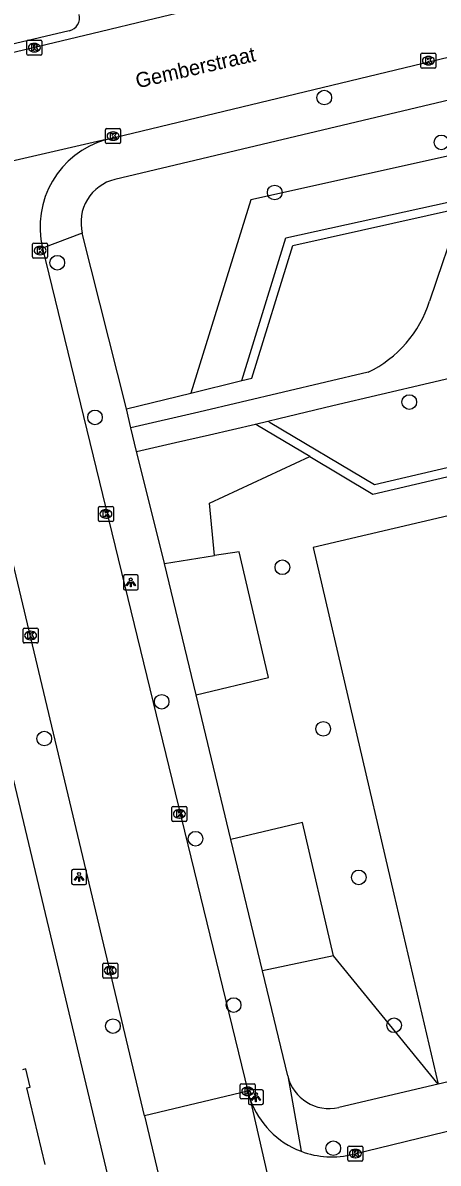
# Model space of a CAD drawing. Extents: x 162026 to 163499, y 387297 to 388169.
# Drawn here: x 163030.4 to 163058.1, y 387867.3 to 387943.5 of the extents above; entities that cross this region are included whole.
import ezdxf

# ---------------------------------------------------------------- set-up
doc = ezdxf.new("R2010")
doc.units = 0
for name, color, linetype in [('IMGEO_Boom', 7, 'Continuous'), ('IMGEO_Groenvoorziening', 7, 'Continuous'), ('IMGEO_Haag', 7, 'Continuous'), ('IMGEO_Kolk', 7, 'Continuous'), ('IMGEO_Lichtpunt', 7, 'Continuous'), ('IMGEO_Openbare_ruimte_label', 7, 'Continuous'), ('IMGEO_Pand', 7, 'Continuous'), ('IMGEO_Rijbaan_lokaal_open', 7, 'Continuous'), ('IMGEO_Voetpad_open', 7, 'Continuous')]:
    doc.layers.add(name, color=color, linetype=linetype)

msp = doc.modelspace()

# ---------------------------------------------------------------- linework, layer by layer
at = {"layer": 'IMGEO_Boom'}
for centre in [(163050.503, 387938.483), (163058.334, 387935.493), (163047.19, 387932.145), (163032.656, 387927.456), (163056.186, 387918.159), (163035.177, 387917.135), (163047.702, 387907.128), (163039.635, 387898.15), (163050.431, 387896.344), (163031.788, 387895.696), (163041.896, 387889.008), (163052.807, 387886.425), (163044.442, 387877.907), (163036.377, 387876.497), (163055.171, 387876.554), (163051.107, 387868.35)]:
    msp.add_circle(centre, 0.489, dxfattribs=at)
at = {"layer": 'IMGEO_Groenvoorziening'}
for points in [[(163061.06, 387935.079), (163045.591, 387931.663), (163041.592, 387918.753)], [(163041.592, 387918.753), (163044.991, 387919.587)], [(163037.279, 387917.695), (163041.592, 387918.753)], [(163043.17, 387907.908), (163042.83, 387911.405), (163049.532, 387914.516)], [(163073.226, 387913.945), (163049.766, 387908.454), (163055.155, 387885.317), (163058.111, 387872.625)], [(163039.814, 387907.39), (163043.17, 387907.908)], [(163041.933, 387898.611), (163046.776, 387899.778), (163044.816, 387908.162), (163043.17, 387907.908)], [(163051.121, 387881.199), (163049.041, 387890.096), (163044.267, 387888.946)], [(163051.121, 387881.199), (163046.38, 387880.193)], [(163058.111, 387872.625), (163051.121, 387881.199)]]:
    msp.add_lwpolyline(points, dxfattribs=at)
at = {"layer": 'IMGEO_Haag'}
for points in [[(163044.991, 387919.587), (163047.941, 387929.11), (163059.896, 387931.742)], [(163044.991, 387919.587), (163045.671, 387919.754), (163048.411, 387928.599), (163059.68, 387931.122)], [(163046.729, 387916.886), (163046.885, 387916.79), (163053.853, 387912.643), (163070.604, 387916.574), (163074.001, 387914.127)], [(163049.532, 387914.516), (163046.032, 387916.599), (163045.9, 387916.691)], [(163049.532, 387914.516), (163053.754, 387912.004), (163070.475, 387915.927), (163073.226, 387913.945)]]:
    msp.add_lwpolyline(points, dxfattribs=at)
at = {"layer": 'IMGEO_Kolk'}
for p, q in [((163030.625, 387941.389), (163030.625, 387942.241)), ((163030.7, 387942.315), (163031.552, 387942.315)), ((163031.113, 387942.095), (163031.138, 387942.095)), ((163031.626, 387942.241), (163031.626, 387941.389)), ((163031.552, 387941.315), (163030.7, 387941.315)), ((163031.136, 387941.535), (163031.111, 387941.535)), ((163056.965, 387940.518), (163056.965, 387941.37)), ((163057.04, 387941.444), (163057.892, 387941.444)), ((163057.453, 387941.224), (163057.478, 387941.224)), ((163057.966, 387941.37), (163057.966, 387940.518)), ((163057.892, 387940.444), (163057.04, 387940.444)), ((163057.476, 387940.664), (163057.451, 387940.664)), ((163035.889, 387935.486), (163035.889, 387936.338)), ((163035.964, 387936.412), (163036.816, 387936.412)), ((163036.377, 387936.192), (163036.402, 387936.192)), ((163036.89, 387936.338), (163036.89, 387935.486)), ((163036.816, 387935.412), (163035.964, 387935.412)), ((163036.4, 387935.632), (163036.375, 387935.632)), ((163031.01, 387927.845), (163031.01, 387928.697)), ((163031.085, 387928.771), (163031.937, 387928.771)), ((163031.498, 387928.551), (163031.523, 387928.551)), ((163032.011, 387928.697), (163032.011, 387927.845)), ((163031.937, 387927.771), (163031.085, 387927.771)), ((163031.521, 387927.991), (163031.496, 387927.991)), ((163035.408, 387910.261), (163035.408, 387911.113)), ((163035.483, 387911.187), (163036.335, 387911.187)), ((163035.896, 387910.967), (163035.921, 387910.967)), ((163036.409, 387911.113), (163036.409, 387910.261)), ((163036.335, 387910.187), (163035.483, 387910.187)), ((163035.919, 387910.407), (163035.894, 387910.407)), ((163030.448, 387903.073), (163031.3, 387903.073)), ((163030.373, 387902.147), (163030.373, 387902.999)), ((163030.884, 387902.293), (163030.859, 387902.293)), ((163030.861, 387902.853), (163030.886, 387902.853)), ((163031.374, 387902.999), (163031.374, 387902.147)), ((163031.3, 387902.073), (163030.448, 387902.073)), ((163040.317, 387890.236), (163040.317, 387891.088)), ((163040.392, 387891.162), (163041.244, 387891.162)), ((163040.805, 387890.942), (163040.83, 387890.942)), ((163041.318, 387891.088), (163041.318, 387890.236)), ((163041.244, 387890.162), (163040.392, 387890.162)), ((163040.828, 387890.382), (163040.803, 387890.382)), ((163035.697, 387879.78), (163035.697, 387880.632)), ((163035.772, 387880.706), (163036.624, 387880.706)), ((163036.185, 387880.486), (163036.21, 387880.486)), ((163036.698, 387880.632), (163036.698, 387879.78)), ((163036.624, 387879.706), (163035.772, 387879.706)), ((163036.208, 387879.926), (163036.183, 387879.926)), ((163044.961, 387872.646), (163045.813, 387872.646)), ((163044.886, 387871.72), (163044.886, 387872.572)), ((163045.397, 387871.866), (163045.372, 387871.866)), ((163045.374, 387872.426), (163045.399, 387872.426)), ((163045.887, 387872.572), (163045.887, 387871.72)), ((163045.813, 387871.646), (163044.961, 387871.646)), ((163052.082, 387867.563), (163052.082, 387868.415)), ((163052.157, 387868.489), (163053.009, 387868.489)), ((163052.57, 387868.269), (163052.595, 387868.269)), ((163053.083, 387868.415), (163053.083, 387867.563)), ((163053.009, 387867.489), (163052.157, 387867.489)), ((163052.593, 387867.709), (163052.568, 387867.709))]:
    msp.add_line(p, q, dxfattribs=at)
for points in [[(163030.625, 387941.389), (163030.625, 387942.241)], [(163030.7, 387942.315), (163031.552, 387942.315)], [(163030.946, 387942.015), (163031.069, 387942.015), (163031.069, 387941.864), (163031.199, 387942.015), (163031.363, 387942.015), (163031.217, 387941.864), (163031.37, 387941.615), (163031.218, 387941.615), (163031.133, 387941.779), (163031.069, 387941.712), (163031.069, 387941.615), (163030.946, 387941.615), (163030.946, 387942.015)], [(163031.626, 387942.241), (163031.626, 387941.389)], [(163031.552, 387941.315), (163030.7, 387941.315)], [(163056.965, 387940.518), (163056.965, 387941.37)], [(163057.04, 387941.444), (163057.892, 387941.444)], [(163057.286, 387941.144), (163057.409, 387941.144), (163057.409, 387940.993), (163057.539, 387941.144), (163057.703, 387941.144), (163057.557, 387940.993), (163057.71, 387940.744), (163057.558, 387940.744), (163057.473, 387940.908), (163057.409, 387940.841), (163057.409, 387940.744), (163057.286, 387940.744), (163057.286, 387941.144)], [(163057.966, 387941.37), (163057.966, 387940.518)], [(163057.892, 387940.444), (163057.04, 387940.444)], [(163035.889, 387935.486), (163035.889, 387936.338)], [(163035.964, 387936.412), (163036.816, 387936.412)], [(163036.21, 387936.112), (163036.333, 387936.112), (163036.333, 387935.961), (163036.463, 387936.112), (163036.627, 387936.112), (163036.481, 387935.961), (163036.634, 387935.712), (163036.482, 387935.712), (163036.397, 387935.876), (163036.333, 387935.809), (163036.333, 387935.712), (163036.21, 387935.712), (163036.21, 387936.112)], [(163036.89, 387936.338), (163036.89, 387935.486)], [(163036.816, 387935.412), (163035.964, 387935.412)], [(163031.01, 387927.845), (163031.01, 387928.697)], [(163031.085, 387928.771), (163031.937, 387928.771)], [(163031.331, 387928.471), (163031.454, 387928.471), (163031.454, 387928.32), (163031.584, 387928.471), (163031.748, 387928.471), (163031.602, 387928.32), (163031.755, 387928.071), (163031.603, 387928.071), (163031.518, 387928.235), (163031.454, 387928.168), (163031.454, 387928.071), (163031.331, 387928.071), (163031.331, 387928.471)], [(163032.011, 387928.697), (163032.011, 387927.845)], [(163031.937, 387927.771), (163031.085, 387927.771)], [(163035.408, 387910.261), (163035.408, 387911.113)], [(163035.483, 387911.187), (163036.335, 387911.187)], [(163035.729, 387910.887), (163035.852, 387910.887), (163035.852, 387910.736), (163035.982, 387910.887), (163036.146, 387910.887), (163036, 387910.736), (163036.153, 387910.487), (163036.001, 387910.487), (163035.916, 387910.651), (163035.852, 387910.584), (163035.852, 387910.487), (163035.729, 387910.487), (163035.729, 387910.887)], [(163036.409, 387911.113), (163036.409, 387910.261)], [(163036.335, 387910.187), (163035.483, 387910.187)], [(163030.448, 387903.073), (163031.3, 387903.073)], [(163030.373, 387902.147), (163030.373, 387902.999)], [(163030.694, 387902.773), (163030.817, 387902.773), (163030.817, 387902.622), (163030.947, 387902.773), (163031.111, 387902.773), (163030.965, 387902.622), (163031.118, 387902.373), (163030.966, 387902.373), (163030.881, 387902.537), (163030.817, 387902.47), (163030.817, 387902.373), (163030.694, 387902.373), (163030.694, 387902.773)], [(163031.374, 387902.999), (163031.374, 387902.147)], [(163031.3, 387902.073), (163030.448, 387902.073)], [(163040.317, 387890.236), (163040.317, 387891.088)], [(163040.392, 387891.162), (163041.244, 387891.162)], [(163041.318, 387891.088), (163041.318, 387890.236)], [(163041.244, 387890.162), (163040.392, 387890.162)], [(163040.638, 387890.862), (163040.761, 387890.862), (163040.761, 387890.711), (163040.891, 387890.862), (163041.055, 387890.862), (163040.909, 387890.711), (163041.062, 387890.462), (163040.91, 387890.462), (163040.825, 387890.626), (163040.761, 387890.559), (163040.761, 387890.462), (163040.638, 387890.462), (163040.638, 387890.862)], [(163035.697, 387879.78), (163035.697, 387880.632)], [(163035.772, 387880.706), (163036.624, 387880.706)], [(163036.018, 387880.406), (163036.141, 387880.406), (163036.141, 387880.255), (163036.271, 387880.406), (163036.435, 387880.406), (163036.289, 387880.255), (163036.442, 387880.006), (163036.29, 387880.006), (163036.205, 387880.17), (163036.141, 387880.103), (163036.141, 387880.006), (163036.018, 387880.006), (163036.018, 387880.406)], [(163036.698, 387880.632), (163036.698, 387879.78)], [(163036.624, 387879.706), (163035.772, 387879.706)], [(163044.961, 387872.646), (163045.813, 387872.646)], [(163044.886, 387871.72), (163044.886, 387872.572)], [(163045.207, 387872.346), (163045.33, 387872.346), (163045.33, 387872.195), (163045.46, 387872.346), (163045.624, 387872.346), (163045.478, 387872.195), (163045.631, 387871.946), (163045.479, 387871.946), (163045.394, 387872.11), (163045.33, 387872.043), (163045.33, 387871.946), (163045.207, 387871.946), (163045.207, 387872.346)], [(163045.887, 387872.572), (163045.887, 387871.72)], [(163045.813, 387871.646), (163044.961, 387871.646)], [(163052.082, 387867.563), (163052.082, 387868.415)], [(163052.157, 387868.489), (163053.009, 387868.489)], [(163052.403, 387868.189), (163052.526, 387868.189), (163052.526, 387868.038), (163052.656, 387868.189), (163052.82, 387868.189), (163052.674, 387868.038), (163052.827, 387867.789), (163052.675, 387867.789), (163052.59, 387867.953), (163052.526, 387867.886), (163052.526, 387867.789), (163052.403, 387867.789), (163052.403, 387868.189)], [(163053.083, 387868.415), (163053.083, 387867.563)], [(163053.009, 387867.489), (163052.157, 387867.489)]]:
    msp.add_lwpolyline(points, dxfattribs=at)
for centre, start, end in [((163030.702, 387942.239), 91.55205, 178.44795), ((163030.702, 387942.239), 91.55205, 178.44795), ((163031.55, 387942.239), 1.55205, 88.44795), ((163031.55, 387942.239), 1.55205, 88.44795), ((163030.702, 387941.391), 181.55205, 268.44795), ((163030.702, 387941.391), 181.55205, 268.44795), ((163031.55, 387941.391), 271.55205, 358.44795), ((163031.55, 387941.391), 271.55205, 358.44795), ((163057.042, 387941.368), 91.55205, 178.44795), ((163057.042, 387941.368), 91.55205, 178.44795), ((163057.89, 387941.368), 1.55205, 88.44795), ((163057.89, 387941.368), 1.55205, 88.44795), ((163057.042, 387940.52), 181.55205, 268.44795), ((163057.042, 387940.52), 181.55205, 268.44795), ((163057.89, 387940.52), 271.55205, 358.44795), ((163057.89, 387940.52), 271.55205, 358.44795), ((163035.966, 387936.336), 91.55205, 178.44795), ((163035.966, 387936.336), 91.55205, 178.44795), ((163036.814, 387936.336), 1.55205, 88.44795), ((163036.814, 387936.336), 1.55205, 88.44795), ((163035.966, 387935.488), 181.55205, 268.44795), ((163035.966, 387935.488), 181.55205, 268.44795), ((163036.814, 387935.488), 271.55205, 358.44795), ((163036.814, 387935.488), 271.55205, 358.44795), ((163031.087, 387928.695), 91.55205, 178.44795), ((163031.087, 387928.695), 91.55205, 178.44795), ((163031.935, 387928.695), 1.55205, 88.44795), ((163031.935, 387928.695), 1.55205, 88.44795), ((163031.087, 387927.847), 181.55205, 268.44795), ((163031.087, 387927.847), 181.55205, 268.44795), ((163031.935, 387927.847), 271.55205, 358.44795), ((163031.935, 387927.847), 271.55205, 358.44795), ((163035.485, 387911.111), 91.55205, 178.44795), ((163035.485, 387911.111), 91.55205, 178.44795), ((163036.333, 387911.111), 1.55205, 88.44795), ((163036.333, 387911.111), 1.55205, 88.44795), ((163035.485, 387910.263), 181.55205, 268.44795), ((163035.485, 387910.263), 181.55205, 268.44795), ((163036.333, 387910.263), 271.55205, 358.44795), ((163036.333, 387910.263), 271.55205, 358.44795), ((163030.45, 387902.997), 91.55205, 178.44795), ((163030.45, 387902.997), 91.55205, 178.44795), ((163031.298, 387902.997), 1.55205, 88.44795), ((163031.298, 387902.997), 1.55205, 88.44795), ((163030.45, 387902.149), 181.55205, 268.44795), ((163030.45, 387902.149), 181.55205, 268.44795), ((163031.298, 387902.149), 271.55205, 358.44795), ((163031.298, 387902.149), 271.55205, 358.44795), ((163040.394, 387891.086), 91.55205, 178.44795), ((163040.394, 387891.086), 91.55205, 178.44795), ((163041.242, 387891.086), 1.55205, 88.44795), ((163041.242, 387891.086), 1.55205, 88.44795), ((163040.394, 387890.238), 181.55205, 268.44795), ((163040.394, 387890.238), 181.55205, 268.44795), ((163041.242, 387890.238), 271.55205, 358.44795), ((163041.242, 387890.238), 271.55205, 358.44795), ((163035.774, 387880.63), 91.55205, 178.44795), ((163035.774, 387880.63), 91.55205, 178.44795), ((163036.622, 387880.63), 1.55205, 88.44795), ((163036.622, 387880.63), 1.55205, 88.44795), ((163035.774, 387879.782), 181.55205, 268.44795), ((163035.774, 387879.782), 181.55205, 268.44795), ((163036.622, 387879.782), 271.55205, 358.44795), ((163036.622, 387879.782), 271.55205, 358.44795), ((163044.963, 387872.57), 91.55205, 178.44795), ((163044.963, 387872.57), 91.55205, 178.44795), ((163045.811, 387872.57), 1.55205, 88.44795), ((163045.811, 387872.57), 1.55205, 88.44795), ((163044.963, 387871.722), 181.55205, 268.44795), ((163044.963, 387871.722), 181.55205, 268.44795), ((163045.811, 387871.722), 271.55205, 358.44795), ((163045.811, 387871.722), 271.55205, 358.44795), ((163052.159, 387868.413), 91.55205, 178.44795), ((163052.159, 387868.413), 91.55205, 178.44795), ((163053.007, 387868.413), 1.55205, 88.44795), ((163053.007, 387868.413), 1.55205, 88.44795), ((163052.159, 387867.565), 181.55205, 268.44795), ((163052.159, 387867.565), 181.55205, 268.44795), ((163053.007, 387867.565), 271.55205, 358.44795), ((163053.007, 387867.565), 271.55205, 358.44795)]:
    msp.add_arc(centre, 0.0765, start, end, dxfattribs=at)
for centre, major_axis, ratio, start_param, end_param in [((163031.112, 387941.815), (-0.387, 0.002), 0.722429, 4.712389, 7.853982), ((163031.137, 387941.815), (-0.39, 0.002), 0.717154, 1.570796, 4.712389), ((163057.452, 387940.944), (-0.387, 0.002), 0.722429, 4.712389, 7.853982), ((163057.477, 387940.944), (-0.39, 0.002), 0.717154, 1.570796, 4.712389), ((163036.376, 387935.912), (-0.387, 0.002), 0.722429, 4.712389, 7.853982), ((163036.401, 387935.912), (-0.39, 0.002), 0.717154, 1.570796, 4.712389), ((163031.497, 387928.271), (-0.387, 0.002), 0.722429, 4.712389, 7.853982), ((163031.522, 387928.271), (-0.39, 0.002), 0.717154, 1.570796, 4.712389), ((163035.895, 387910.687), (-0.387, 0.002), 0.722429, 4.712389, 7.853982), ((163035.92, 387910.687), (-0.39, 0.002), 0.717154, 1.570796, 4.712389), ((163030.86, 387902.573), (-0.387, 0.002), 0.722429, 4.712389, 7.853982), ((163030.885, 387902.573), (-0.39, 0.002), 0.717154, 1.570796, 4.712389), ((163040.804, 387890.662), (-0.387, 0.002), 0.722429, 4.712389, 7.853982), ((163040.829, 387890.662), (-0.39, 0.002), 0.717154, 1.570796, 4.712389), ((163036.184, 387880.206), (-0.387, 0.002), 0.722429, 4.712389, 7.853982), ((163036.209, 387880.206), (-0.39, 0.002), 0.717154, 1.570796, 4.712389), ((163045.373, 387872.146), (-0.387, 0.002), 0.722429, 4.712389, 7.853982), ((163045.398, 387872.146), (-0.39, 0.002), 0.717154, 1.570796, 4.712389), ((163052.569, 387867.989), (-0.387, 0.002), 0.722429, 4.712389, 7.853982), ((163052.594, 387867.989), (-0.39, 0.002), 0.717154, 1.570796, 4.712389)]:
    msp.add_ellipse(centre, major_axis=major_axis, ratio=ratio, start_param=start_param, end_param=end_param, dxfattribs=at)
at = {"layer": 'IMGEO_Lichtpunt'}
for p, q in [((163037.073, 387906.519), (163037.073, 387905.712)), ((163037.073, 387906.519), (163037.073, 387905.712)), ((163037.975, 387906.614), (163037.167, 387906.614)), ((163037.975, 387906.614), (163037.167, 387906.614)), ((163038.069, 387905.712), (163038.069, 387906.519)), ((163038.069, 387905.712), (163038.069, 387906.519)), ((163037.167, 387905.618), (163037.975, 387905.618)), ((163037.167, 387905.618), (163037.975, 387905.618)), ((163033.614, 387886.855), (163033.614, 387886.048)), ((163033.614, 387886.855), (163033.614, 387886.048)), ((163034.516, 387886.95), (163033.708, 387886.95)), ((163034.516, 387886.95), (163033.708, 387886.95)), ((163034.61, 387886.048), (163034.61, 387886.855)), ((163034.61, 387886.048), (163034.61, 387886.855)), ((163033.708, 387885.954), (163034.516, 387885.954)), ((163033.708, 387885.954), (163034.516, 387885.954)), ((163045.435, 387872.161), (163045.435, 387871.354)), ((163045.435, 387872.161), (163045.435, 387871.354)), ((163046.337, 387872.256), (163045.529, 387872.256)), ((163046.337, 387872.256), (163045.529, 387872.256)), ((163046.431, 387871.354), (163046.431, 387872.161)), ((163046.431, 387871.354), (163046.431, 387872.161)), ((163045.529, 387871.26), (163046.337, 387871.26)), ((163045.529, 387871.26), (163046.337, 387871.26))]:
    msp.add_line(p, q, dxfattribs=at)
for points in [[(163037.447, 387906.183), (163037.486, 387906.155), (163037.298, 387905.893), (163037.26, 387905.92), (163037.447, 387906.183)], [(163037.549, 387906.135), (163037.596, 387906.135), (163037.596, 387905.813), (163037.549, 387905.813), (163037.549, 387906.135)], [(163037.659, 387906.155), (163037.697, 387906.182), (163037.884, 387905.92), (163037.845, 387905.892), (163037.659, 387906.155)], [(163033.988, 387886.519), (163034.027, 387886.491), (163033.839, 387886.229), (163033.801, 387886.256), (163033.988, 387886.519)], [(163034.09, 387886.471), (163034.137, 387886.471), (163034.137, 387886.149), (163034.09, 387886.149), (163034.09, 387886.471)], [(163034.2, 387886.491), (163034.238, 387886.518), (163034.425, 387886.256), (163034.386, 387886.228), (163034.2, 387886.491)], [(163045.809, 387871.825), (163045.848, 387871.797), (163045.66, 387871.535), (163045.622, 387871.562), (163045.809, 387871.825)], [(163045.911, 387871.777), (163045.958, 387871.777), (163045.958, 387871.455), (163045.911, 387871.455), (163045.911, 387871.777)], [(163046.021, 387871.797), (163046.059, 387871.824), (163046.246, 387871.562), (163046.207, 387871.534), (163046.021, 387871.797)]]:
    msp.add_lwpolyline(points, dxfattribs=at)
for centre in [(163037.572, 387906.317), (163034.113, 387886.653), (163045.934, 387871.959)]:
    msp.add_circle(centre, 0.0994, dxfattribs=at)
for centre, start, end in [((163037.167, 387906.519), 90, 180), ((163037.167, 387906.519), 90, 180), ((163037.975, 387906.519), 0, 90), ((163037.975, 387906.519), 0, 90), ((163037.167, 387905.712), 180, 270), ((163037.167, 387905.712), 180, 270), ((163037.975, 387905.712), 270, 0), ((163037.975, 387905.712), 270, 360), ((163033.708, 387886.855), 90, 180), ((163033.708, 387886.855), 90, 180), ((163034.516, 387886.855), 0, 90), ((163034.516, 387886.855), 0, 90), ((163033.708, 387886.048), 180, 270), ((163033.708, 387886.048), 180, 270), ((163034.516, 387886.048), 270, 0), ((163034.516, 387886.048), 270, 360), ((163045.529, 387872.161), 90, 180), ((163045.529, 387872.161), 90, 180), ((163046.337, 387872.161), 0, 90), ((163046.337, 387872.161), 0, 90), ((163045.529, 387871.354), 180, 270), ((163045.529, 387871.354), 180, 270), ((163046.337, 387871.354), 270, 0), ((163046.337, 387871.354), 270, 360)]:
    msp.add_arc(centre, 0.0946, start, end, dxfattribs=at)
at = {"layer": 'IMGEO_Pand'}
msp.add_lwpolyline([(163031.843, 387867.265), (163030.622, 387872.377), (163030.84, 387872.429), (163030.552, 387873.638), (163030.328, 387873.585)], dxfattribs=at)
at = {"layer": 'IMGEO_Rijbaan_lokaal_open'}
for points in [[(163035.919, 387935.686), (163089.683, 387948.636), (163129.202, 387957.809)], [(162974.386, 387928.397), (163000, 387934.423), (163035.524, 387942.894), (163038.667, 387943.643), (163057.25, 387948.095)], [(163035.919, 387935.686), (163018.436, 387931.645)], [(163031.674, 387928.422), (163045.385, 387872.149)], [(163038.478, 387870.502), (163025.001, 387927.026)], [(163052.444, 387867.953), (163079.594, 387874.563)], [(163045.385, 387872.149), (163038.478, 387870.502)], [(163045.551, 387871.601), (163049.319, 387855.146)], [(163038.478, 387870.502), (163043.732, 387848.469), (163044.896, 387843.57), (163056.351, 387795.361), (163057.12, 387792.124)]]:
    msp.add_lwpolyline(points, dxfattribs=at)
for centre, radius, start, end in [((163037.574, 387929.846), 6.07, 105.82493, 193.572), ((163050.853, 387873.506), 5.634, 193.93968, 199.76551), ((163050.996, 387873.554), 5.784, 199.72929, 249.2676), ((163050.997, 387873.561), 5.792, 249.27875, 284.46689)]:
    msp.add_arc(centre, radius, start, end, dxfattribs=at)
at = {"layer": 'IMGEO_Voetpad_open'}
for points in [[(163033.462, 387942.939), (163016.729, 387938.989)], [(163062.488, 387939.172), (163036.507, 387933.015)], [(163059.68, 387931.122), (163059.17, 387929.661), (163058.431, 387927.514), (163057.532, 387924.886)], [(163034.33, 387929.426), (163031.674, 387928.422)], [(163037.279, 387917.695), (163034.33, 387929.426)], [(163021.604, 387926.889), (163040.178, 387849.082)], [(163053.428, 387920.142), (163042.109, 387917.491), (163037.578, 387916.43)], [(163046.729, 387916.886), (163047.466, 387917.059), (163051.085, 387917.92), (163057.541, 387919.437), (163059.715, 387919.953), (163060.866, 387920.111)], [(163037.578, 387916.43), (163037.279, 387917.695)], [(163045.9, 387916.691), (163046.729, 387916.886)], [(163037.951, 387914.852), (163037.578, 387916.43)], [(163037.951, 387914.852), (163040.567, 387915.455), (163042.823, 387915.968), (163045.9, 387916.691)], [(163039.814, 387907.39), (163037.965, 387914.794), (163037.951, 387914.852)], [(163041.933, 387898.611), (163039.814, 387907.39)], [(163044.267, 387888.946), (163041.933, 387898.611)], [(163046.38, 387880.193), (163044.267, 387888.946)], [(163048.062, 387873.171), (163046.38, 387880.193)], [(163080.369, 387877.823), (163058.111, 387872.625)], [(163048.062, 387873.171), (163048.948, 387868.144)], [(163058.111, 387872.625), (163051.469, 387871.074)]]:
    msp.add_lwpolyline(points, dxfattribs=at)
for centre, radius, start, end in [((163033.26, 387943.803), 0.887, 283.14916, 14.02178), ((163037.188, 387930.147), 2.948, 103.36209, 194.15795), ((163050.009, 387927.247), 7.885, 295.69858, 342.57573), ((163050.816, 387873.83), 2.832, 193.45474, 283.32087)]:
    msp.add_arc(centre, radius, start, end, dxfattribs=at)

# ---------------------------------------------------------------- texts
at = {"layer": 'IMGEO_Openbare_ruimte_label'}
msp.add_text('Gemberstraat', height=1, rotation=12.93881, dxfattribs=at).set_placement((163038.017, 387939.093))

doc.saveas('drawing.dxf')
